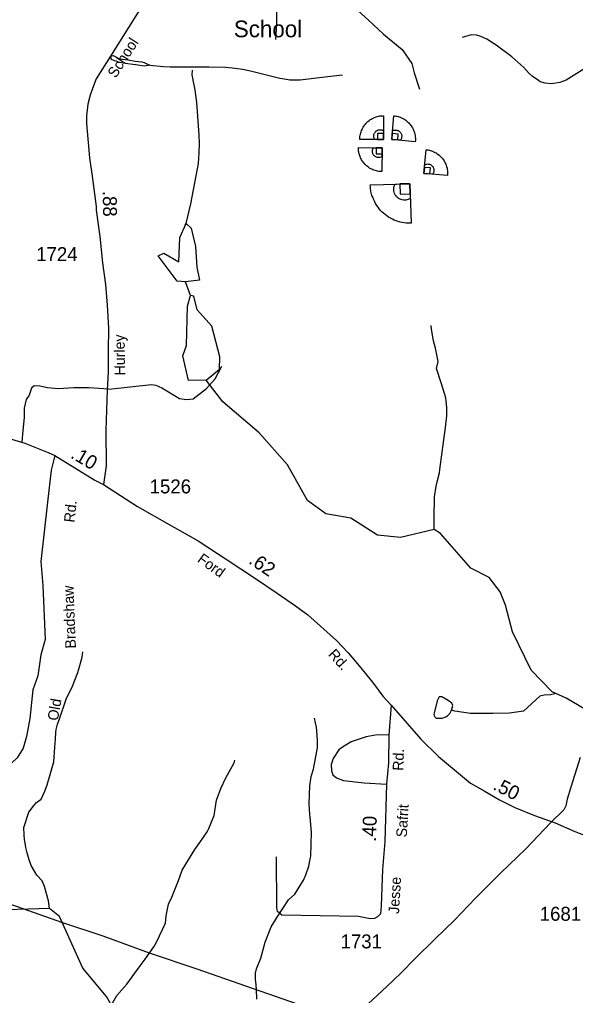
# Model space of a CAD drawing. Extents: x 1473865 to 1648260, y 639067 to 773536.
# Drawn here: x 1535463 to 1540456, y 703860 to 712614 of the extents above; entities that cross this region are included whole.
import ezdxf

# ---------------------------------------------------------------- set-up
doc = ezdxf.new("R2010")
doc.units = 0
for name, color, linetype in [('Exist Cultural Educational Facility High Label', 7, 'Continuous'), ('Exist Cultural Recreational Baseball or SoftBall Diamond CELL', 7, 'Continuous'), ('Exist Hydrographic Creek Single Shore', 7, 'Continuous'), ('Exist Hydrographic Misc Water Feature', 7, 'Continuous'), ('Exist Hydrographic Pond Under 1500 Sq Ft', 7, 'Continuous'), ('Exist Road Non-System Type 51', 7, 'Continuous'), ('Exist Road Secondary Mileage Hundredths English Label', 7, 'Continuous'), ('Exist Road Secondary Type 41 Attributed', 7, 'Continuous'), ('Exist Road Secondary Type 51 Attributed', 7, 'Continuous'), ('Exist Road Secondary Type 51 Label', 7, 'Continuous'), ('Exist Road Secondary Type 51 Number Label', 7, 'Continuous'), ('Exist Utilities Electrical Transmission Line', 7, 'Continuous')]:
    doc.layers.add(name, color=color, linetype=linetype)

msp = doc.modelspace()

# ---------------------------------------------------------------- linework, layer by layer
at = {"layer": 'Exist Cultural Recreational Baseball or SoftBall Diamond CELL'}
for points in [[(1538731.9, 711537.6), (1538518.9, 711537.6), (1538518.9, 711544), (1538519.5, 711554.7), (1538520.6, 711564.5), (1538522.3, 711575), (1538524.2, 711584.8), (1538527, 711595.8), (1538530.3, 711606.8), (1538534.6, 711618.1), (1538539, 711628.2), (1538543.4, 711636.9), (1538549.1, 711646.9), (1538555.9, 711657.6), (1538563, 711667.5), (1538569.5, 711675.5), (1538577.4, 711684.4), (1538583.5, 711690.6), (1538591.2, 711697.6), (1538601.9, 711706.5), (1538610.5, 711712.8), (1538621.1, 711719.7), (1538630.5, 711725), (1538639.7, 711729.6), (1538651.2, 711734.9), (1538665, 711739.9), (1538675.5, 711743.2), (1538689.3, 711746.4), (1538699.4, 711748.2), (1538710.3, 711749.6), (1538722.3, 711750.6), (1538731.9, 711750.6)], [(1538805.4, 711538), (1538825.6, 711750.1), (1538831.9, 711749.4), (1538842.5, 711747.8), (1538852.1, 711745.8), (1538862.4, 711743.2), (1538872, 711740.3), (1538882.7, 711736.5), (1538893.4, 711732.2), (1538904.2, 711726.8), (1538913.8, 711721.4), (1538922.1, 711716.3), (1538931.5, 711709.6), (1538941.5, 711701.9), (1538950.7, 711693.8), (1538958, 711686.6), (1538966.1, 711677.9), (1538971.7, 711671.2), (1538978, 711662.9), (1538985.8, 711651.4), (1538991.3, 711642.3), (1538997.1, 711631), (1539001.6, 711621.2), (1539005.3, 711611.6), (1539009.4, 711599.6), (1539013.1, 711585.4), (1539015.4, 711574.6), (1539017.2, 711560.7), (1539018.1, 711550.4), (1539018.4, 711539.4), (1539018.3, 711527.4), (1539017.4, 711517.8)], [(1538731.9, 711537.6), (1538653.3, 711537.6), (1538650.3, 711542.6), (1538647.7, 711548.8), (1538645.7, 711556.1), (1538644.7, 711562.7), (1538644.5, 711568.9), (1538644.8, 711574.8), (1538645.9, 711581.2), (1538647.8, 711587.4), (1538650.1, 711592.7), (1538652.9, 711598), (1538656.3, 711602.9), (1538659.4, 711606.4), (1538663.6, 711610.7), (1538668, 711614), (1538670.5, 711616), (1538677.2, 711619.6), (1538682.4, 711621.7), (1538688.1, 711623.5), (1538693.3, 711624.5), (1538698.3, 711624.8), (1538704.2, 711625), (1538709.7, 711624.5), (1538715.6, 711623.4), (1538720.3, 711621.8), (1538725.1, 711620), (1538729, 711618), (1538731.9, 711616.2)], [(1538805.4, 711538), (1538812.8, 711616.3), (1538818.1, 711618.8), (1538824.5, 711620.8), (1538831.9, 711622.1), (1538838.5, 711622.5), (1538844.8, 711622.1), (1538850.6, 711621.2), (1538856.9, 711619.5), (1538862.9, 711617), (1538868, 711614.2), (1538872.9, 711610.9), (1538877.5, 711607.1), (1538880.7, 711603.7), (1538884.5, 711599.1), (1538887.5, 711594.4), (1538889.2, 711591.7), (1538892.2, 711584.7), (1538893.7, 711579.3), (1538895, 711573.5), (1538895.5, 711568.2), (1538895.4, 711563.2), (1538894.9, 711557.3), (1538894, 711551.8), (1538892.3, 711546.1), (1538890.3, 711541.5), (1538888.1, 711537), (1538885.7, 711533.3), (1538883.6, 711530.5)], [(1538731.9, 711537.6), (1538731.9, 711591.6), (1538677.9, 711591.6), (1538677.9, 711537.6)], [(1538805.4, 711538), (1538859.1, 711532.9), (1538864.3, 711586.7), (1538810.5, 711591.8)], [(1538719.6, 711462.1), (1538715.9, 711249.1), (1538709.6, 711249.2), (1538698.9, 711250), (1538689.1, 711251.2), (1538678.7, 711253.1), (1538668.9, 711255.2), (1538657.9, 711258.2), (1538647, 711261.7), (1538635.8, 711266.2), (1538625.8, 711270.8), (1538617.1, 711275.3), (1538607.2, 711281.1), (1538596.6, 711288.1), (1538586.9, 711295.4), (1538579, 711302), (1538570.2, 711310.1), (1538564.1, 711316.3), (1538557.2, 711324.1), (1538548.5, 711335), (1538542.4, 711343.6), (1538535.7, 711354.4), (1538530.5, 711363.8), (1538526, 711373.1), (1538520.9, 711384.7), (1538516.2, 711398.6), (1538513.1, 711409.2), (1538510.1, 711423), (1538508.5, 711433.1), (1538507.3, 711444.1), (1538506.5, 711456.1), (1538506.6, 711465.7)], [(1538719.6, 711462.1), (1538718.3, 711383.5), (1538713.2, 711380.5), (1538706.9, 711378.1), (1538699.6, 711376.2), (1538693.1, 711375.3), (1538686.8, 711375.2), (1538680.9, 711375.6), (1538674.6, 711376.8), (1538668.4, 711378.8), (1538663.1, 711381.2), (1538657.9, 711384.1), (1538653, 711387.6), (1538649.6, 711390.7), (1538645.4, 711395), (1538642.1, 711399.5), (1538640.1, 711402), (1538636.6, 711408.8), (1538634.7, 711414), (1538632.9, 711419.7), (1538632.1, 711425), (1538631.8, 711430), (1538631.8, 711435.8), (1538632.3, 711441.4), (1538633.6, 711447.2), (1538635.2, 711451.9), (1538637.1, 711456.7), (1538639.2, 711460.5), (1538641, 711463.4)], [(1538719.6, 711462.1), (1538665.6, 711463), (1538664.6, 711409), (1538718.6, 711408.1)], [(1539095, 711233.4), (1539115.2, 711445.4), (1539121.5, 711444.8), (1539132.1, 711443.2), (1539141.7, 711441.2), (1539152, 711438.5), (1539161.6, 711435.7), (1539172.3, 711431.8), (1539183, 711427.5), (1539193.8, 711422.1), (1539203.4, 711416.8), (1539211.6, 711411.6), (1539221.1, 711405), (1539231.1, 711397.2), (1539240.2, 711389.2), (1539247.6, 711382), (1539255.7, 711373.3), (1539261.3, 711366.6), (1539267.6, 711358.3), (1539275.4, 711346.7), (1539280.8, 711337.6), (1539286.7, 711326.4), (1539291.1, 711316.6), (1539294.9, 711307), (1539299, 711295), (1539302.6, 711280.7), (1539305, 711270), (1539306.8, 711256), (1539307.7, 711245.7), (1539308, 711234.7), (1539307.8, 711222.7), (1539307, 711213.2)], [(1539095, 711233.4), (1539102.4, 711311.6), (1539107.7, 711314.1), (1539114.1, 711316.1), (1539121.5, 711317.4), (1539128.1, 711317.8), (1539134.4, 711317.4), (1539140.2, 711316.5), (1539146.5, 711314.9), (1539152.5, 711312.4), (1539157.6, 711309.6), (1539162.5, 711306.3), (1539167.1, 711302.4), (1539170.3, 711299.1), (1539174.1, 711294.4), (1539177.1, 711289.7), (1539178.8, 711287), (1539181.8, 711280.1), (1539183.3, 711274.7), (1539184.6, 711268.8), (1539185.1, 711263.5), (1539185, 711258.5), (1539184.5, 711252.7), (1539183.6, 711247.2), (1539181.9, 711241.5), (1539179.9, 711236.9), (1539177.6, 711232.3), (1539175.2, 711228.7), (1539173.2, 711225.9)], [(1539095, 711233.4), (1539148.7, 711228.3), (1539153.9, 711282), (1539100.1, 711287.1)], [(1538967.8, 711141.2), (1538979.4, 710786.4), (1538968.9, 710786.1), (1538950.9, 710786.5), (1538934.6, 710787.7), (1538917, 710790), (1538900.6, 710792.6), (1538882.1, 710796.8), (1538863.6, 710801.6), (1538844.5, 710808.2), (1538827.6, 710815), (1538812.8, 710821.8), (1538795.8, 710830.7), (1538777.5, 710841.5), (1538760.7, 710852.8), (1538747.1, 710863.2), (1538731.8, 710875.8), (1538721.1, 710885.7), (1538709, 710898.1), (1538693.6, 710915.5), (1538682.7, 710929.4), (1538670.6, 710946.7), (1538661.2, 710962), (1538653, 710977.1), (1538643.6, 710996), (1538634.6, 711018.8), (1538628.5, 711036.1), (1538622.4, 711058.8), (1538618.8, 711075.6), (1538616, 711093.7), (1538613.6, 711113.6), (1538613, 711129.6)], [(1538967.8, 711141.2), (1538972.2, 711010.3), (1538964, 711005), (1538953.7, 711000.3), (1538941.7, 710996.6), (1538930.9, 710994.6), (1538920.6, 710993.9), (1538910.7, 710994.1), (1538900, 710995.5), (1538889.5, 710998.4), (1538880.5, 711002), (1538871.6, 711006.3), (1538863.2, 711011.7), (1538857.2, 711016.6), (1538849.9, 711023.5), (1538844.1, 711030.6), (1538840.6, 711034.7), (1538834.2, 711045.6), (1538830.5, 711054.2), (1538827.1, 711063.6), (1538825.2, 711072.2), (1538824.4, 711080.5), (1538823.8, 711090.3), (1538824.3, 711099.6), (1538825.9, 711109.4), (1538828.2, 711117.4), (1538830.9, 711125.4), (1538834.1, 711132), (1538836.9, 711137)], [(1538967.8, 711141.2), (1538877.8, 711138.3), (1538880.8, 711048.3), (1538970.7, 711051.2)]]:
    msp.add_lwpolyline(points, close=True, dxfattribs=at)
at = {"layer": 'Exist Hydrographic Creek Single Shore'}
for points in [[(1540671.7, 706348.7), (1540371.7, 706526.9), (1540247.7, 706582), (1540058.6, 706776.2), (1539889.7, 707121), (1539826.7, 707361.9), (1539778.6, 707481.1), (1539680.7, 707607.7), (1539514.6, 707693.2), (1539244.7, 708003.8), (1539186.7, 708037.9), (1538885.6, 707968.5), (1538677.7, 707989.1), (1538437.7, 708141.6), (1538213.7, 708179), (1538048.6, 708300.5), (1537870.6, 708619.2), (1537616.7, 708906.6), (1537287.7, 709185.8), (1537140.6, 709379.1)], [(1537312.6, 702324.8), (1537305.6, 702384), (1537166.6, 702560.8), (1537036.6, 702786.6), (1536651.6, 703227.7), (1536390.6, 703590.8), (1536244.6, 703849.7), (1536031.6, 704103.5), (1535822.6, 704567.3), (1535733.4, 704640.1), (1535350.5, 704627.4), (1534940.5, 704680.2), (1534657.6, 704746.9), (1534441.5, 704762.6), (1533603.6, 704510.3), (1533445.5, 704510.3), (1533260.5, 704535.4), (1533093.2, 704523.7), (1532948.5, 704494.9), (1532769.6, 704438.5), (1532727.5, 704439.4)]]:
    msp.add_lwpolyline(points, dxfattribs=at)
at = {"layer": 'Exist Hydrographic Misc Water Feature'}
msp.add_line((1536997.8, 710139.6), (1536954.7, 710259.3), dxfattribs=at)
for points in [[(1541016.7, 712380.4), (1540993.1, 712381.3), (1540960.9, 712374), (1540912.6, 712357), (1540803.6, 712309.2), (1540684.6, 712255.6), (1540581.4, 712201.8), (1540492.3, 712145.6), (1540370.8, 712070.1), (1540314.3, 712047.3), (1540241.3, 712036), (1540182.3, 712042), (1540138.5, 712054.8), (1540122.7, 712065.1), (1540067.5, 712106.3), (1540040, 712130.8), (1539992.9, 712183.8), (1539882.8, 712279.9), (1539742.9, 712384.7), (1539659.8, 712436.4), (1539606.3, 712461.5), (1539566.5, 712474.3), (1539518.5, 712475.3), (1539438.1, 712452.9)], [(1536951.2, 710772.7), (1536959.1, 710784), (1537000.5, 710959.1), (1537026.9, 711086.5), (1537062.6, 711273.7), (1537071.5, 711321.5), (1537077.4, 711417.3), (1537079.1, 711505.3), (1537076.5, 711577.3), (1537057.4, 711829.5), (1537054.2, 711869.6), (1537043.9, 711957.8), (1537036.7, 711997.9), (1537025.7, 712054.1), (1537018.4, 712086.2), (1537015.1, 712118.3), (1537015.8, 712158.2)], [(1539186.7, 708037.9), (1539185.7, 708142.7), (1539189.8, 708331.9), (1539203.7, 708427.5), (1539212.5, 708467.4), (1539234, 708546.9), (1539238.6, 708578.7), (1539290, 708953.5), (1539299.9, 709057.3), (1539301.4, 709129.2), (1539294.6, 709193.3), (1539291.1, 709217.4), (1539283.7, 709249.5), (1539249.7, 709354.2), (1539208.3, 709482.9), (1539221.5, 709546.6), (1539199.8, 709667), (1539181.1, 709731.4), (1539163.1, 709835.7), (1539159.7, 709867.8)], [(1535733.4, 704640.1), (1535722.6, 704708), (1535689.1, 704836.6), (1535666.1, 704889), (1535620.2, 704939.9), (1535568.7, 705026.9), (1535549.6, 705075.3), (1535530.9, 705139.7), (1535519.9, 705187.9), (1535512.6, 705228), (1535509.3, 705260), (1535506.1, 705300.1), (1535501.8, 705364.8), (1535546, 705503.2), (1535595.3, 705566.2), (1535615.7, 705589.7), (1535658.3, 705620.9), (1535677.1, 705660.4), (1535689.7, 705692.2), (1535710.8, 705747.7), (1535770.8, 705954.4), (1535781.4, 706086.1), (1535786.8, 706158), (1535788, 706221.9), (1535792.5, 706245.8), (1535805.5, 706293.5), (1535818.2, 706333.3), (1535881.7, 706515.9), (1535938.1, 706634.7), (1535986.5, 706757.6), (1535999.3, 706797.4), (1536025.2, 706892.8), (1536032, 706940.6)], [(1539343.8, 706418), (1539355.5, 706461.4), (1539345.9, 706481.6), (1539312.4, 706504.2), (1539256.2, 706539.3), (1539232.2, 706539.7), (1539213.7, 706502.5), (1539186.1, 706390.8), (1539183.9, 706380.9), (1539185.6, 706368.9), (1539189.5, 706360.8), (1539205.3, 706348.4), (1539219.3, 706346.2), (1539259.2, 706347.4), (1539291.5, 706358.7), (1539307.7, 706368.4), (1539326.1, 706390), (1539343.8, 706418)], [(1540270.3, 706565.8), (1540231.5, 706555.6), (1540175.5, 706552.7), (1540135.3, 706543.5), (1539988.6, 706408.5), (1539864.3, 706391), (1539712.2, 706388.2), (1539512.2, 706390.2), (1539372.5, 706409), (1539343.8, 706418)], [(1537593.8, 703826.4), (1537591.6, 703914.4), (1537585, 703986.5), (1537581.1, 703994.6), (1537582.3, 704058.5), (1537591.1, 704098.3), (1537629, 704193.5), (1537667.8, 704336.6), (1537722.5, 704475.5), (1537778.3, 704562.3), (1537878.6, 704717.4), (1537936.2, 704767), (1538014.7, 704893.3), (1538035.6, 704940.9), (1538061.2, 705020.3), (1538074.5, 705084), (1538078.9, 705107.9), (1538084.2, 705323.4), (1538073.7, 705459.9), (1538070.3, 705483.9), (1538064.1, 705580), (1538071.2, 705739.8), (1538080.8, 705823.6), (1538104.7, 705888.5), (1538133.2, 706050.4), (1538137.8, 706082.3), (1538139.1, 706146.2), (1538132.8, 706234.3), (1538129.4, 706266.4), (1538122.2, 706306.5), (1538113, 706346.7)], [(1536288.9, 703754.5), (1536301, 703796.6), (1536336.2, 703859.9), (1536425.6, 703961.2), (1536547.4, 704125.5), (1536590.6, 704186.6), (1536668.8, 704297), (1536693.5, 704336.4), (1536774.9, 704506.7), (1536780.3, 704574.5), (1536802.2, 704678), (1536831.5, 704741.5), (1536890.4, 704892.2), (1536924.2, 704983.4), (1537037.8, 705169), (1537083.1, 705232.1), (1537146.9, 705326.8), (1537163.5, 705358.4), (1537211.8, 705473.4), (1537232.5, 705612.9), (1537270.5, 705716.1), (1537316.4, 705811.1), (1537391, 705945.5), (1537397.5, 705969.4)]]:
    msp.add_lwpolyline(points, dxfattribs=at)
at = {"layer": 'Exist Hydrographic Pond Under 1500 Sq Ft'}
for points in [[(1536954.7, 710259.3), (1536879.6, 710267.4), (1536707.5, 710492.9), (1536759.2, 710517.5), (1536894.5, 710441.2), (1536904.4, 710657.9), (1536959.1, 710784), (1537005.2, 710741.6), (1537044.6, 710579.1), (1537056.7, 710391.8), (1537079.1, 710276.2), (1536954.7, 710259.3)], [(1537140.6, 709379.1), (1536981.6, 709375.7), (1536928.9, 709597.8), (1536963.4, 709688.9), (1536973.2, 710043.5), (1536997.8, 710139.6)], [(1537140.6, 709379.1), (1537258.7, 709478.5), (1537260.7, 709586.8), (1537189.7, 709863.8), (1537059.3, 710009.1), (1537029.8, 710132.2), (1536997.8, 710139.6)]]:
    msp.add_lwpolyline(points, dxfattribs=at)
at = {"layer": 'Exist Road Non-System Type 51'}
for points in [[(1537804.8, 713591.1), (1537780.8, 713100.1), (1537766.8, 712848.1), (1537771.6, 712573.5), (1537761.6, 712435.4)], [(1537804.8, 713591.1), (1537958.7, 713581.1), (1537995.1, 713580.9), (1538022.7, 713560.3), (1538050.2, 713527.9), (1538048.4, 713467.1), (1538040.4, 713243.1), (1538053.1, 713176.5), (1538082.4, 713133.2), (1538127.6, 713086.4), (1538231.8, 712968.6), (1538442.9, 712749), (1538598.3, 712606.8), (1538732.5, 712482.6), (1538900.1, 712343.9), (1538986, 712218), (1539006, 712134), (1539053.9, 711990)], [(1536280, 712283.4), (1536305.7, 712289.6), (1536361.8, 712262.4), (1536439.3, 712250.8), (1536503, 712239.8), (1536560.2, 712233.4), (1536583.9, 712227.1), (1536606.5, 712215.5), (1536633.7, 712204.5)], [(1536633.7, 712204.5), (1536584.5, 712196.4), (1536505.3, 712208), (1536411, 712219), (1536360.1, 712228.2), (1536330, 712239.8), (1536316.7, 712242.7), (1536289.8, 712254.3), (1536280, 712283.4)], [(1536633.7, 712204.5), (1536754.9, 712192.4), (1536815.6, 712189.5), (1537165.6, 712188.3), (1537314.8, 712184.9), (1537398.7, 712177.3), (1537467, 712167.5), (1537537, 712153.6), (1537800.7, 712086.5), (1537841.8, 712080.7), (1537889.8, 712072.6), (1537918.2, 712071.5), (1537983.3, 712073.8), (1538105.3, 712088.3), (1538333.2, 712115.4), (1538363.9, 712116.3)], [(1536264.5, 709298.2), (1536647.7, 709339.2), (1536688.3, 709335.1), (1536741.2, 709310.8), (1536900.4, 709214.4), (1536961.9, 709204.8), (1537021.2, 709212.4), (1537143.7, 709304.5), (1537219, 709390.5), (1537281.5, 709503.7)], [(1536264.5, 709298.2), (1536085.7, 709310.2), (1535952.3, 709310.2), (1535810.9, 709302.1), (1535715.9, 709310.2), (1535647.2, 709324.4), (1535594.6, 709326.4), (1535570.4, 709308.2), (1535550.2, 709243.5), (1535523.9, 709205), (1535505.7, 709126.2), (1535505.7, 709045.3), (1535493.6, 708928), (1535483.5, 708826.8)], [(1538778.4, 706195), (1538674.4, 706196.5), (1538576.1, 706178.1), (1538440.6, 706134.6), (1538364.8, 706087.3), (1538330.3, 706061.8), (1538279.1, 705984.6), (1538262.4, 705932.7), (1538263.5, 705874.6), (1538276.9, 705838.3), (1538308.6, 705811.9), (1538374.1, 705787), (1538557.8, 705768), (1538757.7, 705755)], [(1535487.4, 706062.6), (1535443.1, 705991.7), (1535394.4, 705946.5)], [(1538508.8, 704567.2), (1537819.5, 704579.7), (1537781, 704612.7), (1537772.8, 704648.5), (1537770, 705102.7)]]:
    msp.add_lwpolyline(points, dxfattribs=at)
at = {"layer": 'Exist Road Secondary Type 41 Attributed'}
msp.add_lwpolyline([(1535781, 708703.6), (1535748.3, 708572.7), (1535714, 708284.5), (1535656, 707751), (1535674, 707536.1), (1535692.4, 707051.3), (1535655.8, 706916.2), (1535626.5, 706725.9), (1535581.9, 706601), (1535555.2, 706345.2), (1535525.4, 706181.5), (1535496.5, 706077.1), (1535487.4, 706062.6)], dxfattribs=at)
at = {"layer": 'Exist Road Secondary Type 51 Attributed'}
for points in [[(1536670.4, 712907.7), (1536280, 712283.4), (1536153, 712080.8), (1536118.4, 711995.8), (1536097.9, 711936), (1536076.9, 711853), (1536065.4, 711749.1), (1536063.3, 711682), (1536092.7, 711373.4), (1536115.8, 711209.7), (1536150.4, 710937.8), (1536150.9, 710902.9), (1536183.3, 710666.4), (1536207.8, 710431.7), (1536234.9, 710237.3), (1536249.9, 710050.9), (1536262.8, 709846.5), (1536259.5, 709641.8), (1536259.3, 709452.8), (1536250.8, 709288.9), (1536238.8, 708929.3), (1536241.7, 708611), (1536218, 708441.4)], [(1531952.3, 708603.5), (1532078.5, 708617.6), (1532274.9, 708644.6), (1532805.9, 708700.5), (1533368.9, 708765.8), (1534138.6, 708862.1), (1534361.2, 708892.8), (1534609.4, 708919), (1534749.5, 708918.8), (1534921.7, 708924.1), (1535091.6, 708915.5), (1535239.2, 708893.3), (1535510.1, 708813), (1535721.6, 708730.3), (1535781, 708703.6)], [(1535781, 708703.6), (1536140.7, 708483.1), (1536218, 708441.4)], [(1536218, 708441.4), (1536523.6, 708246.3), (1536806, 708082.7), (1537066.3, 707937.8), (1537329.3, 707767.9), (1537574.2, 707604.2), (1537776.2, 707467), (1537940.2, 707354.8), (1538051.7, 707274.9), (1538310.4, 707042.8), (1538413.2, 706932.6), (1538514.3, 706816.7), (1538633.2, 706669.5), (1538725.3, 706543.9), (1538800.7, 706464.5)], [(1538800.7, 706464.5), (1538778.4, 706195), (1538777.2, 705947.5), (1538757.7, 705755), (1538743.6, 705242), (1538723.5, 704990.2), (1538710.7, 704663.9), (1538703.4, 704590.7), (1538676.5, 704563.9), (1538649.7, 704550.5), (1538612.8, 704547.1), (1538508.8, 704567.2)], [(1538800.7, 706464.5), (1539065.7, 706158.5), (1539227.2, 706003.7), (1539513.7, 705763), (1539637.2, 705694.2), (1539774.8, 705613.6), (1539912.3, 705546.5), (1540086.7, 705472.6), (1540273.7, 705408.7), (1540448.6, 705330), (1540589.7, 705278), (1540721.2, 705218.3), (1540890, 705156.9), (1541011.4, 705117.1), (1541137.9, 705068.9)]]:
    msp.add_lwpolyline(points, dxfattribs=at)
at = {"layer": 'Exist Utilities Electrical Transmission Line'}
for points in [[(1538029.3, 703759.2), (1537494.4, 703944.5), (1537058.8, 704096.1), (1536631.1, 704239.6), (1536215.6, 704390.9), (1535843.6, 704513.3), (1535443.9, 704654.4), (1535091.7, 704772.4), (1534721.8, 704894.9), (1534224.7, 705069.6), (1533775.1, 705221.4), (1533331.4, 705365.2), (1532838.2, 705533.9), (1532641.3, 705603.3), (1532378.7, 705691.8), (1532187.9, 705763.3), (1531929.2, 705847.8), (1531511.8, 705993.1), (1531064.4, 706154.8), (1530640.8, 706304.2)], [(1540497.3, 705993.9), (1540414.9, 705727.2), (1540381.1, 705619.7), (1540368.1, 705561.9), (1540351.5, 705524.2), (1540231.5, 705408.2), (1540009.5, 705175.7), (1539785.8, 704959.5), (1539558, 704733.4), (1539368.7, 704536.5), (1539191.7, 704363.4), (1539014.7, 704190.3), (1538886.4, 704060.6), (1538762.5, 703940.7), (1538593.7, 703785.4), (1538508.4, 703702.9), (1538421.1, 703618.2)]]:
    msp.add_lwpolyline(points, dxfattribs=at)

# ---------------------------------------------------------------- texts
at = {"layer": 'Exist Cultural Educational Facility High Label'}
msp.add_text('School', height=150, rotation=0.00002, dxfattribs=at).set_placement((1537388, 712454.3))
at = {"layer": 'Exist Road Secondary Mileage Hundredths English Label'}
for s, rotation, p in [('.88', 270.77105, (1536211, 711076.3)), ('.10', 329.4755, (1535914.1, 708686.7)), ('.62', 325.81698, (1537513.3, 707741)), ('.50', 332.81686, (1539706.4, 705711.6)), ('.40', 87.95792, (1538663.9, 705236.6))]:
    msp.add_text(s, height=125, rotation=rotation, dxfattribs=at).set_placement(p)
at = {"layer": 'Exist Road Secondary Type 51 Label'}
for s, rotation, p in [('School', 57.50833, (1536327.7, 712082.3)), ('Hurley', 90.97331, (1536412.5, 709422)), ('Rd.', 83.79485, (1535956.2, 708098.6)), ('Ford', 324.14077, (1537053.3, 707755.4)), ('Bradshaw', 92.33072, (1535970.3, 706973.4)), ('Rd.', 312.57263, (1538228.9, 706914.1)), ('Old', 80.42916, (1535807.5, 706319.3)), ('Rd.', 87.79723, (1538908.7, 705873.8)), ('Safrit', 86.39348, (1538940.1, 705275.8)), ('Jesse', 86.72135, (1538871, 704590.3))]:
    msp.add_text(s, height=95, rotation=rotation, dxfattribs=at).set_placement(p)
at = {"layer": 'Exist Road Secondary Type 51 Number Label'}
for s, p in [('1724', (1535612.9, 710446.7)), ('1526', (1536631.8, 708363.2)), ('1681', (1540134.6, 704529.7)), ('1731', (1538346, 704282.2))]:
    msp.add_text(s, height=125, dxfattribs=at).set_placement(p)

doc.saveas('drawing.dxf')
